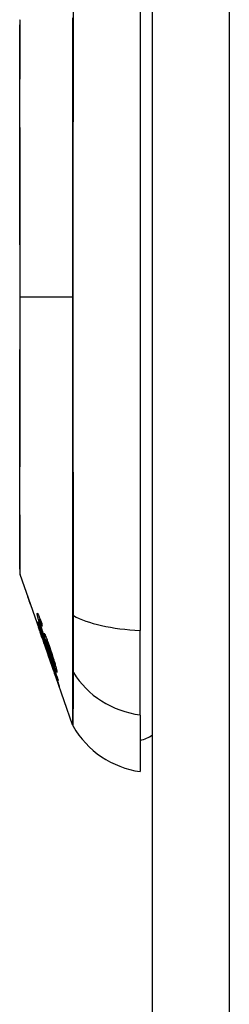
# Model space of a CAD drawing. Header units: inches. Extents: x 12 to 399, y 35 to 188.
# Tile 261 of 377: x 233.899 to 234.168, y 113.799 to 115.065. Entities that reach past the tile are written whole.
import ezdxf

# ---------------------------------------------------------------- set-up
doc = ezdxf.new("R2010")
doc.units = ezdxf.units.IN
doc.header["$MEASUREMENT"] = 0
doc.layers.add('Visible Edges(ANSI)', color=7, linetype='Continuous', lineweight=25)
doc.layers.add('Visible Tangent Edges(ANSI)', color=7, linetype='Continuous', lineweight=25)

msp = doc.modelspace()

# ---------------------------------------------------------------- linework, layer by layer
at = {"layer": 'Visible Edges(ANSI)'}
for p, q in [((234.0694, 99.8482), (234.0694, 129.5682)), ((234.0536, 115.1369), (234.0536, 114.2795)), ((233.9264, 114.2732), (233.899, 114.3514)), ((233.9222, 114.2897), (233.9224, 114.2897)), ((233.9238, 114.2935), (233.925, 114.2935)), ((233.9248, 114.2918), (233.9257, 114.2918)), ((233.9254, 114.2764), (233.9256, 114.2764)), ((233.9279, 114.2728), (233.9283, 114.2728)), ((234.0536, 114.1707), (234.0536, 114.2795)), ((233.9321, 114.2589), (233.9291, 114.2677)), ((233.9291, 114.2677), (233.9295, 114.2677)), ((233.9298, 114.2634), (233.9298, 114.2634)), ((233.9422, 114.2279), (233.9299, 114.263)), ((233.9327, 114.2672), (233.9339, 114.2672)), ((233.9339, 114.2603), (233.9343, 114.2603)), ((233.9366, 114.244), (233.9338, 114.2521)), ((233.9338, 114.252), (233.9341, 114.252)), ((233.9362, 114.2453), (233.9365, 114.2453)), ((233.944, 114.2333), (233.9449, 114.2333)), ((233.9424, 114.2275), (233.9424, 114.2275)), ((233.9667, 114.1579), (233.9451, 114.2197)), ((233.9468, 114.215), (233.947, 114.215)), ((234.0536, 114.1707), (234.0536, 114.098))]:
    msp.add_line(p, q, dxfattribs=at)
at = {"layer": 'Visible Edges(ANSI)', "flags": 128}
for points in [[(233.8987, 115.0634), (233.8987, 115.063), (233.8987, 115.0617), (233.8987, 115.0595), (233.8987, 115.0566), (233.8987, 115.0528), (233.8987, 115.0481), (233.8987, 115.0427), (233.8986, 115.0364), (233.8986, 115.0293), (233.8986, 115.0214), (233.8986, 115.0128), (233.8986, 115.0035), (233.8986, 114.9935), (233.8985, 114.9828), (233.8985, 114.9715), (233.8985, 114.9595), (233.8985, 114.9469), (233.8985, 114.9337), (233.8986, 114.92), (233.8986, 114.9058), (233.8986, 114.8911), (233.8986, 114.876), (233.8986, 114.8604), (233.8986, 114.8444), (233.8987, 114.8282), (233.8987, 114.8117), (233.8987, 114.7949), (233.8987, 114.7779), (233.8987, 114.7607), (233.8987, 114.7434), (233.8987, 114.726), (233.8987, 114.7086), (233.8987, 114.6913), (233.8987, 114.6739), (233.8987, 114.6565), (233.8987, 114.6392), (233.8987, 114.6221), (233.8987, 114.6053), (233.8987, 114.5887), (233.8986, 114.5725), (233.8986, 114.5566), (233.8986, 114.5409), (233.8986, 114.5257), (233.8986, 114.5109), (233.8986, 114.4966), (233.8985, 114.4828), (233.8985, 114.4695), (233.8985, 114.4569), (233.8985, 114.445), (233.8985, 114.4336), (233.8986, 114.4229), (233.8986, 114.4129), (233.8986, 114.4036), (233.8986, 114.395), (233.8986, 114.3871), (233.8986, 114.38), (233.8987, 114.3737), (233.8987, 114.3683), (233.8987, 114.3636), (233.8987, 114.3598), (233.8987, 114.3569), (233.8987, 114.3547), (233.8987, 114.3534), (233.8987, 114.353)], [(233.9125, 114.3127), (233.9124, 114.3132), (233.9122, 114.3137), (233.912, 114.3141), (233.9119, 114.3146), (233.9117, 114.315), (233.9115, 114.3155), (233.9114, 114.316), (233.9112, 114.3164), (233.9111, 114.3169), (233.9109, 114.3173), (233.9107, 114.3178), (233.9106, 114.3182), (233.9104, 114.3187), (233.9103, 114.3191), (233.9101, 114.3196), (233.91, 114.32), (233.9098, 114.3204), (233.9097, 114.3208), (233.9095, 114.3212), (233.9094, 114.3216), (233.9093, 114.322), (233.9091, 114.3224), (233.909, 114.3227), (233.9089, 114.3231)], [(233.9212, 114.3004), (233.9212, 114.3008), (233.9212, 114.301), (233.9212, 114.3013), (233.9212, 114.3014), (233.9213, 114.3015), (233.9214, 114.3015), (233.9215, 114.3013), (233.9217, 114.3012), (233.9219, 114.3009), (233.9221, 114.3005), (233.9223, 114.3001), (233.9226, 114.2995), (233.9229, 114.2989), (233.9232, 114.2982), (233.9235, 114.2975), (233.9238, 114.2967), (233.9242, 114.2958), (233.9245, 114.2948), (233.9249, 114.2938), (233.9253, 114.2928), (233.9257, 114.2917), (233.9261, 114.2906), (233.9265, 114.2895), (233.9269, 114.2883)], [(233.9246, 114.287), (233.9243, 114.2878), (233.9241, 114.2886), (233.9239, 114.2893), (233.9237, 114.2901), (233.9234, 114.2908), (233.9232, 114.2916), (233.923, 114.2923), (233.9228, 114.293), (233.9226, 114.2936), (233.9225, 114.2943), (233.9223, 114.2949), (233.9222, 114.2955), (233.922, 114.296), (233.9219, 114.2966), (233.9218, 114.2971), (233.9217, 114.2976), (233.9216, 114.298), (233.9215, 114.2984), (233.9214, 114.2988), (233.9213, 114.2992), (233.9213, 114.2996), (233.9212, 114.2999), (233.9212, 114.3002), (233.9212, 114.3004)], [(233.9221, 114.2907), (233.9232, 114.2876), (233.9242, 114.2845), (233.9253, 114.2815), (233.9264, 114.2784), (233.9274, 114.2753), (233.9285, 114.2722), (233.9296, 114.2691), (233.9307, 114.2659), (233.9317, 114.2628), (233.9328, 114.2597), (233.9339, 114.2566), (233.935, 114.2535), (233.936, 114.2504), (233.9371, 114.2473), (233.9382, 114.2442), (233.9393, 114.2411), (233.9403, 114.238), (233.9414, 114.2349), (233.9425, 114.2318), (233.9436, 114.2287), (233.9446, 114.2256), (233.9457, 114.2225), (233.9467, 114.2195), (233.9478, 114.2164)], [(233.9222, 114.2897), (233.9222, 114.2898), (233.9222, 114.2898), (233.9221, 114.2899), (233.9221, 114.2899), (233.9221, 114.2899), (233.9221, 114.29), (233.9221, 114.29), (233.9221, 114.2901), (233.9221, 114.2901), (233.9221, 114.2901), (233.9221, 114.2902), (233.9221, 114.2902), (233.9221, 114.2903), (233.9221, 114.2903), (233.9221, 114.2903), (233.9221, 114.2904), (233.9221, 114.2904), (233.9221, 114.2905), (233.9221, 114.2905), (233.9221, 114.2905), (233.9221, 114.2906), (233.9221, 114.2906), (233.9221, 114.2907), (233.9221, 114.2907)], [(233.9291, 114.2677), (233.9288, 114.2687), (233.9284, 114.2697), (233.9281, 114.2708), (233.9278, 114.2718), (233.9275, 114.2728), (233.9272, 114.2738), (233.9269, 114.2748), (233.9266, 114.2758), (233.9263, 114.2767), (233.926, 114.2776), (233.9257, 114.2786), (233.9254, 114.2795), (233.9252, 114.2803), (233.9249, 114.2811), (233.9247, 114.282), (233.9244, 114.2828), (233.9241, 114.2836), (233.9239, 114.2844), (233.9236, 114.2853), (233.9233, 114.2862), (233.923, 114.287), (233.9227, 114.2879), (233.9225, 114.2888), (233.9222, 114.2897)], [(233.9298, 114.2634), (233.9292, 114.2651), (233.9286, 114.2669), (233.928, 114.2685), (233.9274, 114.2702), (233.9268, 114.2718), (233.9263, 114.2733), (233.9258, 114.2748), (233.9254, 114.276), (233.925, 114.2771), (233.9247, 114.278), (233.9244, 114.2788), (233.9241, 114.2795), (233.9239, 114.2802), (233.9237, 114.2808), (233.9235, 114.2814), (233.9233, 114.2819), (233.9232, 114.2823), (233.9231, 114.2827), (233.923, 114.283), (233.9229, 114.2833), (233.9228, 114.2835), (233.9228, 114.2837), (233.9227, 114.2838), (233.9227, 114.2839)], [(233.9227, 114.2839), (233.9227, 114.2839), (233.9228, 114.2838), (233.9228, 114.2837), (233.923, 114.2834), (233.9231, 114.283), (233.9233, 114.2825), (233.9236, 114.2819), (233.9238, 114.2812), (233.9241, 114.2805), (233.9244, 114.2796), (233.9248, 114.2786), (233.9252, 114.2776), (233.9256, 114.2765), (233.926, 114.2754), (233.9264, 114.2743), (233.9267, 114.2733), (233.9271, 114.2724), (233.9274, 114.2714), (233.9277, 114.2705), (233.9281, 114.2695), (233.9284, 114.2685), (233.9288, 114.2675), (233.9291, 114.2665), (233.9295, 114.2655)], [(233.9248, 114.2918), (233.9247, 114.292), (233.9246, 114.2922), (233.9245, 114.2924), (233.9244, 114.2925), (233.9243, 114.2927), (233.9243, 114.2929), (233.9242, 114.293), (233.9241, 114.2931), (233.924, 114.2932), (233.924, 114.2933), (233.9239, 114.2934), (233.9239, 114.2934), (233.9238, 114.2935), (233.9238, 114.2935), (233.9238, 114.2935), (233.9237, 114.2935), (233.9237, 114.2935), (233.9237, 114.2935), (233.9237, 114.2934), (233.9237, 114.2934), (233.9237, 114.2933), (233.9237, 114.2932), (233.9237, 114.2931), (233.9237, 114.293)], [(233.9237, 114.293), (233.9237, 114.2929), (233.9237, 114.2928), (233.9237, 114.2927), (233.9237, 114.2926), (233.9238, 114.2924), (233.9238, 114.2923), (233.9238, 114.2921), (233.9238, 114.292), (233.9239, 114.2918), (233.9239, 114.2917), (233.924, 114.2915), (233.924, 114.2913), (233.924, 114.2911), (233.9241, 114.2909), (233.9241, 114.2907), (233.9242, 114.2905), (233.9242, 114.2903), (233.9243, 114.29), (233.9244, 114.2898), (233.9244, 114.2895), (233.9245, 114.2893), (233.9246, 114.289), (233.9246, 114.2888), (233.9247, 114.2885)], [(233.9355, 114.2544), (233.935, 114.2558), (233.9345, 114.2572), (233.934, 114.2586), (233.9335, 114.2601), (233.933, 114.2615), (233.9325, 114.2629), (233.9321, 114.2643), (233.9316, 114.2657), (233.9311, 114.2672), (233.9306, 114.2686), (233.9301, 114.27), (233.9297, 114.2713), (233.9292, 114.2727), (233.9287, 114.2741), (233.9283, 114.2754), (233.9279, 114.2768), (233.9274, 114.2781), (233.927, 114.2794), (233.9266, 114.2807), (233.9262, 114.282), (233.9258, 114.2832), (233.9254, 114.2845), (233.925, 114.2858), (233.9246, 114.287)], [(233.9247, 114.2885), (233.9253, 114.2866), (233.9259, 114.2845), (233.9265, 114.2824), (233.9272, 114.2801), (233.9279, 114.2781), (233.9285, 114.2762), (233.929, 114.2748), (233.9293, 114.2737), (233.9296, 114.2729), (233.9299, 114.2721), (233.9302, 114.2712), (233.9305, 114.2704), (233.9307, 114.2695), (233.931, 114.2687), (233.9313, 114.2678), (233.9316, 114.267), (233.9319, 114.2661), (233.9322, 114.2652), (233.9325, 114.2644), (233.9328, 114.2636), (233.9331, 114.2627), (233.9334, 114.2619), (233.9336, 114.2611), (233.9339, 114.2603)], [(233.9273, 114.2851), (233.9272, 114.2854), (233.9271, 114.2857), (233.9269, 114.286), (233.9268, 114.2863), (233.9267, 114.2867), (233.9266, 114.287), (233.9265, 114.2873), (233.9264, 114.2876), (233.9263, 114.2879), (233.9262, 114.2882), (233.926, 114.2885), (233.9259, 114.2888), (233.9258, 114.2891), (233.9257, 114.2893), (233.9256, 114.2896), (233.9255, 114.2899), (233.9254, 114.2901), (233.9253, 114.2904), (233.9252, 114.2906), (233.9251, 114.2909), (233.925, 114.2911), (233.9249, 114.2914), (233.9248, 114.2916), (233.9248, 114.2918)], [(233.9269, 114.2883), (233.9269, 114.2882), (233.9269, 114.2881), (233.9269, 114.2879), (233.9269, 114.2878), (233.927, 114.2877), (233.927, 114.2875), (233.927, 114.2874), (233.927, 114.2872), (233.927, 114.2871), (233.927, 114.287), (233.9271, 114.2868), (233.9271, 114.2867), (233.9271, 114.2866), (233.9271, 114.2864), (233.9271, 114.2863), (233.9271, 114.2862), (233.9272, 114.286), (233.9272, 114.2859), (233.9272, 114.2858), (233.9272, 114.2856), (233.9272, 114.2855), (233.9272, 114.2854), (233.9273, 114.2852), (233.9273, 114.2851)], [(233.9294, 114.2652), (233.9291, 114.266), (233.9289, 114.2668), (233.9286, 114.2675), (233.9283, 114.2683), (233.9281, 114.269), (233.9278, 114.2697), (233.9276, 114.2704), (233.9273, 114.2711), (233.9271, 114.2717), (233.9269, 114.2723), (233.9267, 114.2729), (233.9265, 114.2735), (233.9263, 114.274), (233.9261, 114.2744), (233.926, 114.2749), (233.9258, 114.2752), (233.9257, 114.2755), (233.9256, 114.2758), (233.9255, 114.276), (233.9255, 114.2762), (233.9254, 114.2763), (233.9254, 114.2764), (233.9254, 114.2764), (233.9253, 114.2764)], [(233.9253, 114.2764), (233.9254, 114.2762), (233.9254, 114.276), (233.9255, 114.2757), (233.9257, 114.2752), (233.9259, 114.2746), (233.9261, 114.274), (233.9263, 114.2733), (233.9265, 114.2727), (233.9267, 114.2722), (233.9269, 114.2716), (233.9271, 114.271), (233.9273, 114.2704), (233.9276, 114.2698), (233.9278, 114.2692), (233.928, 114.2685), (233.9282, 114.2678), (233.9285, 114.2672), (233.9287, 114.2665), (233.929, 114.2658), (233.9292, 114.265), (233.9295, 114.2643), (233.9297, 114.2636), (233.93, 114.2629), (233.9302, 114.2622)], [(233.948, 114.2149), (233.9472, 114.2173), (233.9464, 114.2197), (233.9455, 114.2221), (233.9447, 114.2245), (233.9438, 114.2269), (233.943, 114.2293), (233.9422, 114.2318), (233.9413, 114.2342), (233.9405, 114.2366), (233.9397, 114.239), (233.9388, 114.2414), (233.938, 114.2438), (233.9371, 114.2463), (233.9363, 114.2487), (233.9354, 114.2511), (233.9346, 114.2535), (233.9338, 114.2559), (233.9329, 114.2583), (233.9321, 114.2608), (233.9312, 114.2632), (233.9304, 114.2656), (233.9296, 114.268), (233.9287, 114.2704), (233.9279, 114.2728)], [(233.9279, 114.2728), (233.9281, 114.2723), (233.9282, 114.2718), (233.9284, 114.2712), (233.9285, 114.2707), (233.9287, 114.2702), (233.9289, 114.2697), (233.929, 114.2692), (233.9292, 114.2687), (233.9293, 114.2683), (233.9294, 114.2678), (233.9296, 114.2673), (233.9297, 114.2669), (233.9299, 114.2664), (233.93, 114.266), (233.9301, 114.2655), (233.9303, 114.2649), (233.9305, 114.2642), (233.9307, 114.2635), (233.931, 114.2628), (233.9312, 114.262), (233.9315, 114.2612), (233.9317, 114.2604), (233.9319, 114.2596), (233.9321, 114.2589)], [(233.9299, 114.2749), (233.9299, 114.2754), (233.9299, 114.2757), (233.9301, 114.2758), (233.9302, 114.2757), (233.9305, 114.2753), (233.9308, 114.2748), (233.9312, 114.2741), (233.9315, 114.2733), (233.9318, 114.2726), (233.9321, 114.2719), (233.9324, 114.2712), (233.9327, 114.2704), (233.9331, 114.2695), (233.9334, 114.2686), (233.9338, 114.2677), (233.9341, 114.2667), (233.9345, 114.2657), (233.9349, 114.2646), (233.9353, 114.2635), (233.9357, 114.2624), (233.9361, 114.2612), (233.9365, 114.2601), (233.9369, 114.2589), (233.9373, 114.2577)], [(233.9339, 114.2603), (233.9337, 114.2609), (233.9335, 114.2616), (233.9333, 114.2622), (233.9331, 114.2629), (233.9329, 114.2635), (233.9327, 114.2641), (233.9325, 114.2647), (233.9324, 114.2653), (233.9322, 114.2659), (233.932, 114.2665), (233.9318, 114.2671), (233.9316, 114.2678), (233.9314, 114.2685), (233.9312, 114.2692), (233.9311, 114.2699), (233.9309, 114.2706), (233.9307, 114.2713), (233.9305, 114.272), (233.9304, 114.2726), (233.9302, 114.2732), (233.9301, 114.2737), (233.9301, 114.2742), (233.93, 114.2746), (233.9299, 114.2749)], [(233.9338, 114.252), (233.9337, 114.2525), (233.9333, 114.2537), (233.9328, 114.2554), (233.9323, 114.2568), (233.9321, 114.2573), (233.932, 114.2577), (233.9319, 114.258), (233.9318, 114.2584), (233.9316, 114.2588), (233.9315, 114.2592), (233.9314, 114.2596), (233.9312, 114.26), (233.9311, 114.2604), (233.9309, 114.2608), (233.9308, 114.2613), (233.9306, 114.2617), (233.9305, 114.2621), (233.9303, 114.2626), (233.9302, 114.263), (233.93, 114.2634), (233.9299, 114.2639), (233.9297, 114.2643), (233.9296, 114.2648), (233.9294, 114.2652)], [(233.9295, 114.2655), (233.9297, 114.2648), (233.93, 114.2641), (233.9302, 114.2634), (233.9304, 114.2627), (233.9307, 114.2621), (233.9309, 114.2614), (233.9311, 114.2607), (233.9314, 114.26), (233.9316, 114.2594), (233.9318, 114.2587), (233.932, 114.2581), (233.9323, 114.2574), (233.9325, 114.2567), (233.9327, 114.256), (233.933, 114.2553), (233.9332, 114.2546), (233.9335, 114.2538), (233.9337, 114.2531), (233.9339, 114.2525), (233.9341, 114.2519), (233.9343, 114.2513), (233.9345, 114.2508), (233.9346, 114.2503), (233.9348, 114.2498)], [(233.9302, 114.2622), (233.9302, 114.2622), (233.9302, 114.2623), (233.9302, 114.2623), (233.9301, 114.2624), (233.9301, 114.2625), (233.9301, 114.2625), (233.9301, 114.2626), (233.9301, 114.2626), (233.93, 114.2627), (233.93, 114.2627), (233.93, 114.2628), (233.93, 114.2628), (233.93, 114.2629), (233.93, 114.2629), (233.9299, 114.263), (233.9299, 114.263), (233.9299, 114.2631), (233.9299, 114.2631), (233.9299, 114.2632), (233.9298, 114.2632), (233.9298, 114.2633), (233.9298, 114.2633), (233.9298, 114.2634), (233.9298, 114.2634)], [(233.9377, 114.2545), (233.9373, 114.2558), (233.9369, 114.257), (233.9365, 114.2582), (233.9361, 114.2593), (233.9357, 114.2605), (233.9353, 114.2615), (233.9349, 114.2625), (233.9345, 114.2635), (233.9342, 114.2643), (233.9339, 114.265), (233.9337, 114.2655), (233.9335, 114.2659), (233.9334, 114.2663), (233.9332, 114.2666), (233.9331, 114.2668), (233.933, 114.267), (233.9329, 114.2671), (233.9328, 114.2672), (233.9327, 114.2672), (233.9327, 114.2672), (233.9327, 114.2671), (233.9327, 114.267), (233.9327, 114.2668), (233.9327, 114.2666)], [(233.9327, 114.2666), (233.9327, 114.2662), (233.9329, 114.2656), (233.933, 114.2649), (233.9332, 114.264), (233.9335, 114.2631), (233.9338, 114.2621), (233.934, 114.2611), (233.9343, 114.2602), (233.9346, 114.2593), (233.9348, 114.2585), (233.935, 114.2577), (233.9353, 114.2569), (233.9356, 114.2561), (233.9358, 114.2553), (233.9361, 114.2545), (233.9364, 114.2536), (233.9366, 114.2528), (233.9369, 114.2519), (233.9372, 114.2511), (233.9375, 114.2502), (233.9378, 114.2494), (233.9381, 114.2485), (233.9383, 114.2477), (233.9386, 114.2469)], [(233.9373, 114.2577), (233.9378, 114.2562), (233.9383, 114.2547), (233.9388, 114.2531), (233.9393, 114.2516), (233.9398, 114.25), (233.9403, 114.2485), (233.9408, 114.2469), (233.9413, 114.2453), (233.9418, 114.2437), (233.9423, 114.2422), (233.9427, 114.2406), (233.9432, 114.2392), (233.9436, 114.2377), (233.944, 114.2363), (233.9444, 114.235), (233.9447, 114.2338), (233.9451, 114.2325), (233.9454, 114.2314), (233.9456, 114.2303), (233.9459, 114.2294), (233.9461, 114.2285), (233.9462, 114.2278), (233.9464, 114.2271), (233.9465, 114.2266)], [(233.9338, 114.2521), (233.9338, 114.252), (233.9338, 114.252), (233.9338, 114.252), (233.9338, 114.252), (233.9338, 114.252), (233.9338, 114.252), (233.9338, 114.252), (233.9338, 114.252), (233.9338, 114.252), (233.9338, 114.252), (233.9338, 114.252), (233.9338, 114.252), (233.9338, 114.252), (233.9338, 114.252), (233.9338, 114.252), (233.9338, 114.252), (233.9338, 114.252), (233.9338, 114.252), (233.9338, 114.252), (233.9338, 114.252), (233.9338, 114.252), (233.9338, 114.252), (233.9338, 114.252), (233.9338, 114.252)], [(233.9348, 114.2498), (233.9348, 114.2497), (233.9349, 114.2495), (233.935, 114.2493), (233.9351, 114.249), (233.9352, 114.2488), (233.9353, 114.2485), (233.9354, 114.2481), (233.9356, 114.2478), (233.9357, 114.2474), (233.9359, 114.2469), (233.9361, 114.2465), (233.9362, 114.246), (233.9364, 114.2455), (233.9366, 114.2449), (233.9369, 114.2442), (233.9372, 114.2433), (233.9376, 114.2422), (233.9381, 114.241), (233.9386, 114.2396), (233.9391, 114.2381), (233.9396, 114.2366), (233.9401, 114.2351), (233.9407, 114.2336), (233.9412, 114.232)], [(233.9465, 114.2266), (233.9465, 114.2255), (233.9459, 114.2262), (233.9449, 114.2286), (233.9439, 114.231), (233.9435, 114.2321), (233.9431, 114.233), (233.9428, 114.234), (233.9424, 114.2351), (233.942, 114.2361), (233.9416, 114.2372), (233.9412, 114.2383), (233.9408, 114.2395), (233.9403, 114.2406), (233.9399, 114.2418), (233.9395, 114.243), (233.939, 114.2443), (233.9386, 114.2455), (233.9382, 114.2468), (233.9377, 114.248), (233.9373, 114.2493), (233.9368, 114.2506), (233.9364, 114.2518), (233.9359, 114.2531), (233.9355, 114.2544)], [(233.9413, 114.2314), (233.941, 114.2322), (233.9407, 114.2331), (233.9404, 114.2339), (233.9401, 114.2347), (233.9398, 114.2355), (233.9395, 114.2363), (233.9393, 114.2371), (233.939, 114.2378), (233.9387, 114.2386), (233.9385, 114.2393), (233.9382, 114.24), (233.938, 114.2406), (233.9378, 114.2412), (233.9376, 114.2418), (233.9373, 114.2424), (233.9371, 114.2431), (233.9369, 114.2436), (233.9367, 114.2441), (233.9366, 114.2445), (233.9364, 114.2449), (233.9363, 114.2451), (233.9363, 114.2452), (233.9362, 114.2453), (233.9362, 114.2453)], [(233.9362, 114.2453), (233.9362, 114.2453), (233.9362, 114.2452), (233.9362, 114.2452), (233.9363, 114.2452), (233.9363, 114.2452), (233.9363, 114.2451), (233.9363, 114.2451), (233.9363, 114.245), (233.9363, 114.245), (233.9363, 114.2449), (233.9363, 114.2449), (233.9364, 114.2448), (233.9364, 114.2448), (233.9364, 114.2447), (233.9364, 114.2446), (233.9364, 114.2446), (233.9365, 114.2445), (233.9365, 114.2444), (233.9365, 114.2443), (233.9365, 114.2443), (233.9366, 114.2442), (233.9366, 114.2441), (233.9366, 114.244), (233.9366, 114.244)], [(233.944, 114.2338), (233.9439, 114.234), (233.9439, 114.2343), (233.9438, 114.2346), (233.9437, 114.235), (233.9436, 114.2354), (233.9435, 114.2358), (233.9434, 114.2363), (233.9433, 114.2368), (233.9431, 114.2374), (233.943, 114.2379), (233.9428, 114.2385), (233.9426, 114.2392), (233.9424, 114.2398), (233.9422, 114.2405), (233.942, 114.2412), (233.9418, 114.242), (233.9414, 114.2431), (233.941, 114.2445), (233.9405, 114.2461), (233.94, 114.2478), (233.9394, 114.2495), (233.9388, 114.2512), (233.9383, 114.2529), (233.9377, 114.2545)], [(233.9386, 114.2469), (233.9389, 114.246), (233.9392, 114.2452), (233.9395, 114.2444), (233.9398, 114.2435), (233.9401, 114.2427), (233.9404, 114.242), (233.9407, 114.2412), (233.9409, 114.2405), (233.9412, 114.2397), (233.9415, 114.239), (233.9417, 114.2383), (233.942, 114.2376), (233.9422, 114.237), (233.9425, 114.2364), (233.9427, 114.2358), (233.9429, 114.2352), (233.9431, 114.2348), (233.9433, 114.2344), (233.9435, 114.234), (233.9436, 114.2337), (233.9438, 114.2334), (233.944, 114.2333), (233.944, 114.2334), (233.944, 114.2338)], [(233.9412, 114.232), (233.942, 114.2299), (233.9427, 114.2279), (233.9434, 114.2258), (233.9441, 114.2238), (233.9447, 114.2218), (233.9454, 114.2199), (233.946, 114.2182), (233.9465, 114.2166), (233.9469, 114.2153), (233.9473, 114.2142), (233.9476, 114.2133), (233.9479, 114.2124), (233.9481, 114.2117), (233.9484, 114.211), (233.9486, 114.2104), (233.9487, 114.2098), (233.9489, 114.2093), (233.9491, 114.2088), (233.9492, 114.2084), (233.9493, 114.2081), (233.9493, 114.2079), (233.9494, 114.2077), (233.9494, 114.2075), (233.9495, 114.2074)], [(233.9468, 114.215), (233.9468, 114.2151), (233.9467, 114.2153), (233.9466, 114.2156), (233.9465, 114.2159), (233.9464, 114.2164), (233.9462, 114.2169), (233.946, 114.2175), (233.9458, 114.2182), (233.9455, 114.2189), (233.9453, 114.2197), (233.9451, 114.2204), (233.9448, 114.2211), (233.9446, 114.2219), (233.9443, 114.2226), (233.944, 114.2234), (233.9437, 114.2243), (233.9434, 114.2251), (233.9431, 114.226), (233.9428, 114.2269), (233.9425, 114.2278), (233.9422, 114.2287), (233.9419, 114.2296), (233.9416, 114.2305), (233.9413, 114.2314)], [(233.9424, 114.2275), (233.9423, 114.2275), (233.9423, 114.2276), (233.9423, 114.2277), (233.9423, 114.2277), (233.9422, 114.2278), (233.9422, 114.2279), (233.9422, 114.2279), (233.9422, 114.228), (233.9421, 114.2281), (233.9421, 114.2281), (233.9421, 114.2282), (233.9421, 114.2283), (233.9421, 114.2283), (233.942, 114.2284), (233.942, 114.2285), (233.942, 114.2285), (233.942, 114.2286), (233.9419, 114.2287), (233.9419, 114.2288), (233.9419, 114.2288), (233.9419, 114.2289), (233.9418, 114.229), (233.9418, 114.229), (233.9418, 114.2291)], [(233.9418, 114.2291), (233.9422, 114.2279), (233.9427, 114.2267), (233.9431, 114.2255), (233.9435, 114.2243), (233.9439, 114.2231), (233.9443, 114.222), (233.9447, 114.2209), (233.945, 114.2199), (233.9454, 114.2189), (233.9456, 114.2182), (233.9459, 114.2175), (233.946, 114.2171), (233.9462, 114.2167), (233.9463, 114.2164), (233.9464, 114.2161), (233.9465, 114.2158), (233.9466, 114.2156), (233.9466, 114.2154), (233.9467, 114.2153), (233.9467, 114.2152), (233.9468, 114.2151), (233.9468, 114.215), (233.9468, 114.215), (233.9468, 114.215)], [(233.9495, 114.2074), (233.9495, 114.2074), (233.9494, 114.2075), (233.9493, 114.2079), (233.9491, 114.2083), (233.9488, 114.209), (233.9485, 114.2099), (233.9482, 114.2107), (233.9479, 114.2116), (233.9476, 114.2125), (233.9473, 114.2133), (233.9471, 114.2141), (233.9468, 114.2149), (233.9464, 114.2158), (233.9461, 114.2167), (233.9458, 114.2177), (233.9454, 114.2187), (233.9451, 114.2197), (233.9447, 114.2208), (233.9443, 114.2219), (233.9439, 114.223), (233.9435, 114.2241), (233.9432, 114.2252), (233.9428, 114.2263), (233.9424, 114.2275)], [(233.9478, 114.2164), (233.9478, 114.2164), (233.9478, 114.2163), (233.9478, 114.2162), (233.9478, 114.2162), (233.9478, 114.2161), (233.9479, 114.216), (233.9479, 114.216), (233.9479, 114.2159), (233.9479, 114.2159), (233.9479, 114.2158), (233.9479, 114.2157), (233.9479, 114.2157), (233.9479, 114.2156), (233.9479, 114.2155), (233.9479, 114.2155), (233.9479, 114.2154), (233.948, 114.2154), (233.948, 114.2153), (233.948, 114.2152), (233.948, 114.2152), (233.948, 114.2151), (233.948, 114.215), (233.948, 114.215), (233.948, 114.2149)]]:
    msp.add_lwpolyline(points, dxfattribs=at)
at = {"layer": 'Visible Edges(ANSI)'}
for centre, radius, start, end in [((233.9036, 115.0634), 0.00492, 160.71, 179.8269), ((233.9036, 114.353), 0.00492, 180.1731, 199.29), ((233.976, 114.1611), 0.00984, 199.29, 209.8169), ((234.0699, 114.2149), 0.1181, 209.8169, 262.0587), ((234.0458, 114.1767), 0.0394, 281.537, 306.8699)]:
    msp.add_arc(centre, radius, start, end, dxfattribs=at)
at = {"layer": 'Visible Tangent Edges(ANSI)'}
for p, q in [((234.1684, 99.8482), (234.1684, 129.5682)), ((233.8987, 114.7082), (233.899, 114.7082)), ((233.9667, 114.7082), (233.899, 114.7082)), ((233.9212, 114.3004), (233.9221, 114.3004)), ((233.9667, 114.2999), (233.9667, 114.2994)), ((233.9227, 114.2839), (233.9227, 114.2839)), ((233.9246, 114.287), (233.9252, 114.287)), ((233.9299, 114.2749), (233.9307, 114.2749)), ((233.9294, 114.2652), (233.9296, 114.2652)), ((233.9338, 114.252), (233.9341, 114.252)), ((233.9355, 114.2544), (233.9361, 114.2544)), ((233.9377, 114.2545), (233.9383, 114.2545)), ((233.9413, 114.2314), (233.9414, 114.2314)), ((233.944, 114.2338), (233.9447, 114.2338)), ((233.9667, 114.2276), (233.9667, 114.2275)), ((233.9468, 114.215), (233.947, 114.215))]:
    msp.add_line(p, q, dxfattribs=at)
at = {"layer": 'Visible Tangent Edges(ANSI)', "flags": 128}
for points in [[(233.9677, 114.2986), (233.9676, 114.3315), (233.9676, 114.3648), (233.9676, 114.3984), (233.9676, 114.4322), (233.9676, 114.4664), (233.9675, 114.5007), (233.9675, 114.5352), (233.9675, 114.5698), (233.9675, 114.6044), (233.9675, 114.6392), (233.9675, 114.6739), (233.9675, 114.7085), (233.9675, 114.7432), (233.9675, 114.7779), (233.9675, 114.8126), (233.9675, 114.8473), (233.9675, 114.8818), (233.9675, 114.9162), (233.9676, 114.9505), (233.9676, 114.9845), (233.9676, 115.0183), (233.9676, 115.0517), (233.9676, 115.0849)], [(233.9667, 115.0673), (233.9667, 115.0507), (233.9667, 115.034), (233.9667, 115.0173), (233.9667, 115.0005), (233.9667, 114.9836), (233.9667, 114.9667), (233.9667, 114.9497), (233.9667, 114.9326), (233.9667, 114.9155), (233.9667, 114.8983), (233.9667, 114.8811), (233.9667, 114.8639), (233.9667, 114.8467), (233.9667, 114.8294), (233.9667, 114.8121), (233.9667, 114.7948), (233.9667, 114.7775), (233.9667, 114.7601), (233.9667, 114.7428), (233.9667, 114.7255), (233.9667, 114.7082)], [(233.8987, 114.9817), (233.8987, 114.9882), (233.8987, 114.9945), (233.8987, 115.0005), (233.8987, 115.0063), (233.8988, 115.0119), (233.8988, 115.0172), (233.8988, 115.0222), (233.8988, 115.027), (233.8988, 115.0315), (233.8988, 115.0358), (233.8989, 115.0398), (233.8989, 115.0435), (233.8989, 115.0469), (233.8989, 115.05), (233.8989, 115.0529), (233.8989, 115.0554), (233.8989, 115.0576), (233.899, 115.0596), (233.899, 115.0612), (233.899, 115.0626), (233.899, 115.0637), (233.899, 115.0644), (233.899, 115.0649), (233.899, 115.065)], [(233.8987, 114.9371), (233.8987, 114.9391), (233.8987, 114.9411), (233.8987, 114.9431), (233.8987, 114.945), (233.8987, 114.947), (233.8987, 114.9489), (233.8987, 114.9509), (233.8987, 114.9528), (233.8987, 114.9547), (233.8987, 114.9566), (233.8987, 114.9585), (233.8987, 114.9603), (233.8987, 114.9622), (233.8987, 114.964), (233.8987, 114.9659), (233.8987, 114.9677), (233.8987, 114.9695), (233.8987, 114.9712), (233.8987, 114.973), (233.8987, 114.9748), (233.8987, 114.9765), (233.8987, 114.9782), (233.8987, 114.98), (233.8987, 114.9817)], [(233.899, 114.7082), (233.899, 114.7185), (233.899, 114.7289), (233.899, 114.7392), (233.899, 114.7495), (233.899, 114.7598), (233.899, 114.7701), (233.8989, 114.7803), (233.8989, 114.7904), (233.8989, 114.8005), (233.8989, 114.8104), (233.8989, 114.8203), (233.8989, 114.83), (233.8989, 114.8397), (233.8988, 114.8493), (233.8988, 114.8587), (233.8988, 114.8681), (233.8988, 114.8773), (233.8988, 114.8863), (233.8988, 114.8952), (233.8987, 114.9039), (233.8987, 114.9125), (233.8987, 114.9209), (233.8987, 114.9291), (233.8987, 114.9371)], [(233.8987, 114.4793), (233.8987, 114.4874), (233.8987, 114.4956), (233.8987, 114.504), (233.8987, 114.5126), (233.8988, 114.5213), (233.8988, 114.5303), (233.8988, 114.5393), (233.8988, 114.5485), (233.8988, 114.5578), (233.8988, 114.5672), (233.8989, 114.5768), (233.8989, 114.5864), (233.8989, 114.5962), (233.8989, 114.606), (233.8989, 114.616), (233.8989, 114.6261), (233.8989, 114.6362), (233.899, 114.6464), (233.899, 114.6566), (233.899, 114.6669), (233.899, 114.6772), (233.899, 114.6876), (233.899, 114.6979), (233.899, 114.7082)], [(233.9667, 114.7082), (233.9667, 114.6909), (233.9667, 114.6736), (233.9667, 114.6563), (233.9667, 114.639), (233.9667, 114.6217), (233.9667, 114.6044), (233.9667, 114.5871), (233.9667, 114.5699), (233.9667, 114.5526), (233.9667, 114.5354), (233.9667, 114.5182), (233.9667, 114.5011), (233.9667, 114.4839), (233.9667, 114.4669), (233.9667, 114.4499), (233.9667, 114.4329), (233.9667, 114.416), (233.9667, 114.3992), (233.9667, 114.3824), (233.9667, 114.3657), (233.9667, 114.3491), (233.9667, 114.3326), (233.9667, 114.3163), (233.9667, 114.2999)], [(233.8987, 114.4347), (233.8987, 114.4364), (233.8987, 114.4381), (233.8987, 114.4399), (233.8987, 114.4416), (233.8987, 114.4434), (233.8987, 114.4451), (233.8987, 114.4469), (233.8987, 114.4487), (233.8987, 114.4505), (233.8987, 114.4523), (233.8987, 114.4542), (233.8987, 114.456), (233.8987, 114.4579), (233.8987, 114.4598), (233.8987, 114.4617), (233.8987, 114.4636), (233.8987, 114.4655), (233.8987, 114.4674), (233.8987, 114.4694), (233.8987, 114.4713), (233.8987, 114.4733), (233.8987, 114.4753), (233.8987, 114.4773), (233.8987, 114.4793)], [(233.899, 114.3514), (233.899, 114.3516), (233.899, 114.352), (233.899, 114.3528), (233.899, 114.3538), (233.899, 114.3552), (233.899, 114.3568), (233.8989, 114.3588), (233.8989, 114.361), (233.8989, 114.3636), (233.8989, 114.3664), (233.8989, 114.3696), (233.8989, 114.373), (233.8989, 114.3767), (233.8988, 114.3806), (233.8988, 114.3849), (233.8988, 114.3894), (233.8988, 114.3942), (233.8988, 114.3993), (233.8988, 114.4046), (233.8987, 114.4101), (233.8987, 114.4159), (233.8987, 114.422), (233.8987, 114.4282), (233.8987, 114.4347)], [(233.9667, 114.2994), (233.9667, 114.2953), (233.9667, 114.2913), (233.9667, 114.2873), (233.9667, 114.2834), (233.9667, 114.2796), (233.9667, 114.2759), (233.9667, 114.2722), (233.9667, 114.2686), (233.9667, 114.2652), (233.9667, 114.2618), (233.9667, 114.2586), (233.9667, 114.2554), (233.9667, 114.2524), (233.9667, 114.2495), (233.9667, 114.2467), (233.9667, 114.244), (233.9667, 114.2415), (233.9667, 114.2391), (233.9667, 114.2368), (233.9667, 114.2347), (233.9667, 114.2327), (233.9667, 114.2309), (233.9667, 114.2292), (233.9667, 114.2276)], [(233.9677, 114.2254), (233.9677, 114.2269), (233.9677, 114.2286), (233.9677, 114.2305), (233.9677, 114.2325), (233.9677, 114.2346), (233.9677, 114.2369), (233.9677, 114.2393), (233.9677, 114.2419), (233.9677, 114.2446), (233.9677, 114.2475), (233.9677, 114.2505), (233.9677, 114.2536), (233.9677, 114.2568), (233.9677, 114.2601), (233.9677, 114.2635), (233.9677, 114.2671), (233.9677, 114.2707), (233.9677, 114.2745), (233.9677, 114.2783), (233.9677, 114.2822), (233.9677, 114.2862), (233.9677, 114.2903), (233.9677, 114.2944), (233.9677, 114.2986)], [(233.9667, 114.2275), (233.9667, 114.2218), (233.9667, 114.2165), (233.9667, 114.2113), (233.9667, 114.2064), (233.9667, 114.2017), (233.9667, 114.1972), (233.9667, 114.193), (233.9667, 114.189), (233.9667, 114.1853), (233.9667, 114.1817), (233.9667, 114.1785), (233.9667, 114.1754), (233.9667, 114.1726), (233.9667, 114.1701), (233.9667, 114.1678), (233.9667, 114.1657), (233.9667, 114.1639), (233.9667, 114.1623), (233.9667, 114.1609), (233.9667, 114.1598), (233.9667, 114.159), (233.9667, 114.1583), (233.9667, 114.158), (233.9667, 114.1579)], [(233.9675, 114.1562), (233.9675, 114.1563), (233.9675, 114.1567), (233.9675, 114.1573), (233.9675, 114.1582), (233.9675, 114.1592), (233.9675, 114.1606), (233.9675, 114.1622), (233.9675, 114.164), (233.9675, 114.166), (233.9675, 114.1683), (233.9675, 114.1709), (233.9675, 114.1736), (233.9675, 114.1766), (233.9676, 114.1799), (233.9676, 114.1834), (233.9676, 114.1871), (233.9676, 114.1911), (233.9676, 114.1953), (233.9676, 114.1997), (233.9676, 114.2044), (233.9676, 114.2093), (233.9676, 114.2144), (233.9677, 114.2198), (233.9677, 114.2254)]]:
    msp.add_lwpolyline(points, dxfattribs=at)
at = {"layer": 'Visible Tangent Edges(ANSI)'}
for centre, major_axis, ratio, start_param, end_param in [((233.9762, 114.3002), (-0.00984, -0.00003), 0.32572, 0.259229, 0.522936), ((234.0699, 114.3181), (-0.1181, 0), 0.32996, 0.523835, 1.432195), ((233.9762, 114.23), (-0.00984, 0.00008), 0.945463, 0.267645, 0.531352), ((234.0699, 114.2812), (-0.1181, 0), 0.943995, 0.523835, 1.432195)]:
    msp.add_ellipse(centre, major_axis=major_axis, ratio=ratio, start_param=start_param, end_param=end_param, dxfattribs=at)

doc.saveas('drawing.dxf')
